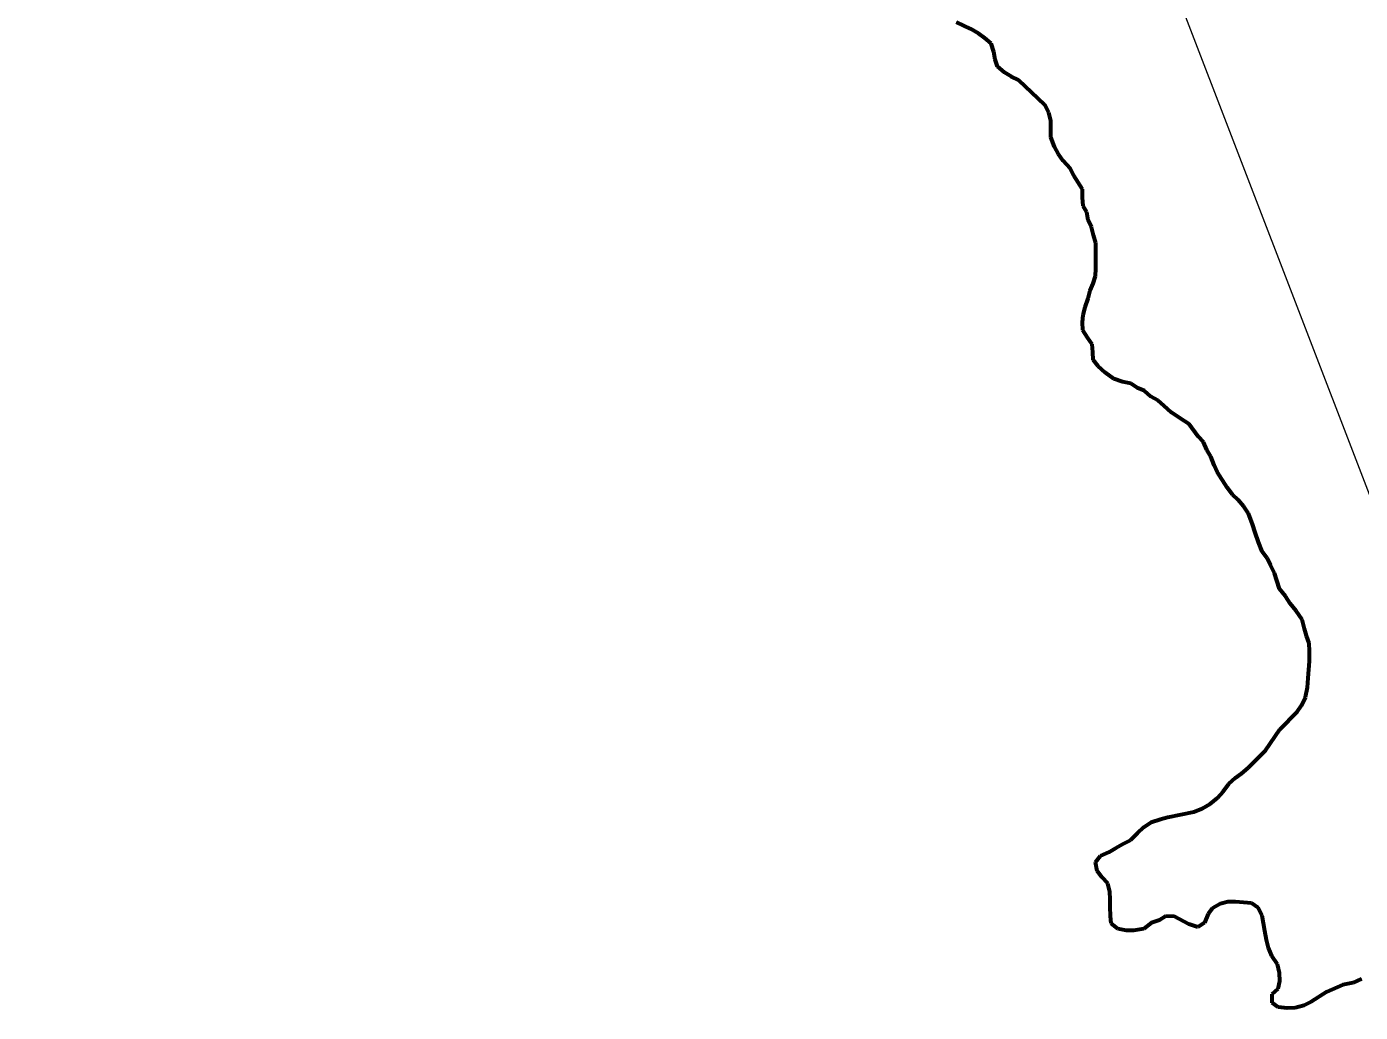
# Model space of a CAD drawing. Extents: x -1643653 to 4543381, y 1624270 to 13878484.
# Drawn here: x 804956 to 806181, y 9021765 to 9022670 of the extents above; entities that cross this region are included whole.
import ezdxf

# ---------------------------------------------------------------- set-up
doc = ezdxf.new("R2010")
doc.units = 0
doc.header["$LTSCALE"] = 200
doc.linetypes.add('LONG_DASH_SHORT_DASH', pattern=[9.9, 6, -1.2, 1.5, -1.2])
doc.layers.add('1', color=7, linetype='Continuous', lineweight=13)
doc.layers.add('27', color=7, linetype='Continuous', lineweight=53)

msp = doc.modelspace()

# ---------------------------------------------------------------- linework, layer by layer
at = {"layer": '1'}
for points in [[(807126, 9013554.3), (805831.2, 9014683.5), (804956.4, 9014561), (803779.5, 9015538.2), (802903.5, 9015653.1), (801522.3, 9016894.9), (800901.2, 9016842.4), (800376.3, 9017157.5), (799886.4, 9016711.1), (799746.4, 9016868.7), (799540.1, 9016834.7), (799794.2, 9017234.1), (799926.4, 9018248.5), (800734.8, 9018666.7), (801270.7, 9019718.2), (802746.2, 9020198.7), (804393.9, 9022148.4), (804477.4, 9023011.8), (804881.1, 9023304.3), (805354.3, 9023555), (806014.4, 9022695.6), (806410.3, 9021665.8)], [(805917.7, 9022533.6), (805914.4, 9022540.1), (805908.1, 9022547.3), (805903.8, 9022553.3), (805900, 9022560.1), (805896.7, 9022568.8), (805896.7, 9022583.9), (805894.9, 9022591.7), (805891.1, 9022598.5), (805885, 9022604.5), (805867.4, 9022621.2), (805860.3, 9022624.7), (805854.3, 9022628.4), (805847.7, 9022633.9), (805845.5, 9022640.4), (805844.4, 9022647.2), (805841.9, 9022655), (805836.1, 9022660), (805830.3, 9022664.2), (805823, 9022668.5), (805810.2, 9022674.4)], [(805954.6, 9022346.9), (805946.5, 9022352.9), (805940.2, 9022358.7), (805935.7, 9022364.4), (805935.4, 9022371.4), (805934.6, 9022378.7), (805930.3, 9022385), (805926, 9022391.7), (805925.7, 9022399), (805926.5, 9022405.8), (805928.2, 9022412.8), (805930.9, 9022420.9), (805932.9, 9022428.2), (805935.7, 9022434.7), (805937.6, 9022441.2), (805938.1, 9022448.3), (805938, 9022471.6), (805935.8, 9022478.9), (805934, 9022486.4), (805930.9, 9022492.7), (805929.9, 9022500), (805926.3, 9022506), (805925.8, 9022513.5), (805925.8, 9022521.3), (805917.7, 9022533.6)], [(805949.9, 9021912.3), (805956.2, 9021916.1), (805963.2, 9021920.1), (805970, 9021923.4), (805976.2, 9021929.7), (805982.2, 9021935.3), (805989, 9021939.8), (805997.3, 9021942.6), (806004.1, 9021944.4), (806027.9, 9021949.5), (806035.7, 9021952.3), (806043, 9021956.6), (806049.7, 9021962.2), (806055, 9021968.2), (806060.2, 9021975), (806066.2, 9021980.6), (806071.7, 9021984.6), (806077.8, 9021989.7), (806093.8, 9022005.8), (806107, 9022025), (806122.8, 9022041.3), (806127, 9022047.1), (806130.5, 9022054.7), (806132.5, 9022063.7), (806133, 9022072), (806134.2, 9022087.8), (806134.1, 9022096.9), (806133.8, 9022104.4), (806131.6, 9022110.9), (806129.5, 9022117.5), (806127.5, 9022126), (806121.9, 9022134), (806116.4, 9022140.8), (806112.1, 9022147.3), (806106.8, 9022154.3), (806104.2, 9022161.8), (806102.2, 9022168.6), (806098.4, 9022175.8), (806095.4, 9022182.3), (806090.8, 9022188.6), (806087.3, 9022197.1), (806084.2, 9022205.9), (806081.9, 9022213.7), (806078.1, 9022223.2), (806073.8, 9022229.9), (806068.8, 9022235.9), (806063.5, 9022240.9), (806058.7, 9022247.2), (806049.6, 9022261.5), (806046.6, 9022267.7), (806043.5, 9022275.8), (806040, 9022281.8), (806036.9, 9022288.8), (806031.9, 9022294), (806023.6, 9022305.5), (806015.2, 9022310.8), (806007.5, 9022316), (806000.6, 9022322.5), (805995.3, 9022327), (805988.6, 9022330.8), (805982.8, 9022336), (805976, 9022338.7), (805970.2, 9022342.7), (805962.4, 9022344.2), (805954.6, 9022346.9)], [(806081, 9021865.4), (806066.4, 9021866.8), (806059.1, 9021866.6), (806052.3, 9021865), (806045.3, 9021861), (806041.1, 9021855.7), (806037.8, 9021847.6), (806031.6, 9021843.6), (806023.5, 9021846.3), (806010.2, 9021853.3), (806002.4, 9021853.5), (805996.4, 9021850), (805989.1, 9021847.4), (805982.1, 9021841.9), (805973, 9021840.3), (805966, 9021840.3), (805958.2, 9021842), (805952.2, 9021846.8), (805951.6, 9021853.5), (805951.3, 9021862.1), (805951.3, 9021869.1), (805951, 9021875.9), (805949, 9021883.6), (805943.7, 9021889.4), (805939.4, 9021895.2), (805937.6, 9021903.2), (805942.4, 9021909), (805949.9, 9021912.3)], [(806182, 9021796.1), (806174, 9021792.5), (806164.7, 9021790.5), (806150.1, 9021784.1), (806135.8, 9021775), (806129.1, 9021771.5), (806121, 9021769.4), (806113.7, 9021769.1), (806105.5, 9021770.1), (806099.9, 9021774.1), (806100.1, 9021781.9), (806105.4, 9021786.7), (806106.9, 9021794), (806106.8, 9021801.5), (806104.8, 9021809.5), (806099.7, 9021817.3), (806096.7, 9021824.6), (806094.9, 9021831.8), (806093.1, 9021840.1), (806090.8, 9021854.2), (806087, 9021861.2), (806081, 9021865.4)]]:
    msp.add_lwpolyline(points, dxfattribs=at)
at = {"layer": '1', "linetype": 'LONG_DASH_SHORT_DASH', "lineweight": 60}
for points in [[(805917.7, 9022533.6), (805914.4, 9022540.1), (805908.1, 9022547.3), (805903.8, 9022553.3), (805900, 9022560.1), (805896.7, 9022568.8), (805896.7, 9022583.9), (805894.9, 9022591.7), (805891.1, 9022598.5), (805885, 9022604.5), (805867.4, 9022621.2), (805860.3, 9022624.7), (805854.3, 9022628.4), (805847.7, 9022633.9), (805845.5, 9022640.4), (805844.4, 9022647.2), (805841.9, 9022655), (805836.1, 9022660), (805830.3, 9022664.2), (805823, 9022668.5), (805810.2, 9022674.4)], [(805954.6, 9022346.9), (805946.5, 9022352.9), (805940.2, 9022358.7), (805935.7, 9022364.4), (805935.4, 9022371.4), (805934.6, 9022378.7), (805930.3, 9022385), (805926, 9022391.7), (805925.7, 9022399), (805926.5, 9022405.8), (805928.2, 9022412.8), (805930.9, 9022420.9), (805932.9, 9022428.2), (805935.7, 9022434.7), (805937.6, 9022441.2), (805938.1, 9022448.3), (805938, 9022471.6), (805935.8, 9022478.9), (805934, 9022486.4), (805930.9, 9022492.7), (805929.9, 9022500), (805926.3, 9022506), (805925.8, 9022513.5), (805925.8, 9022521.3), (805917.7, 9022533.6)], [(805949.9, 9021912.3), (805956.2, 9021916.1), (805963.2, 9021920.1), (805970, 9021923.4), (805976.2, 9021929.7), (805982.2, 9021935.3), (805989, 9021939.8), (805997.3, 9021942.6), (806004.1, 9021944.4), (806027.9, 9021949.5), (806035.7, 9021952.3), (806043, 9021956.6), (806049.7, 9021962.2), (806055, 9021968.2), (806060.2, 9021975), (806066.2, 9021980.6), (806071.7, 9021984.6), (806077.8, 9021989.7), (806093.8, 9022005.8), (806107, 9022025), (806122.8, 9022041.3), (806127, 9022047.1), (806130.5, 9022054.7), (806132.5, 9022063.7), (806133, 9022072), (806134.2, 9022087.8), (806134.1, 9022096.9), (806133.8, 9022104.4), (806131.6, 9022110.9), (806129.5, 9022117.5), (806127.5, 9022126), (806121.9, 9022134), (806116.4, 9022140.8), (806112.1, 9022147.3), (806106.8, 9022154.3), (806104.2, 9022161.8), (806102.2, 9022168.6), (806098.4, 9022175.8), (806095.4, 9022182.3), (806090.8, 9022188.6), (806087.3, 9022197.1), (806084.2, 9022205.9), (806081.9, 9022213.7), (806078.1, 9022223.2), (806073.8, 9022229.9), (806068.8, 9022235.9), (806063.5, 9022240.9), (806058.7, 9022247.2), (806049.6, 9022261.5), (806046.6, 9022267.7), (806043.5, 9022275.8), (806040, 9022281.8), (806036.9, 9022288.8), (806031.9, 9022294), (806023.6, 9022305.5), (806015.2, 9022310.8), (806007.5, 9022316), (806000.6, 9022322.5), (805995.3, 9022327), (805988.6, 9022330.8), (805982.8, 9022336), (805976, 9022338.7), (805970.2, 9022342.7), (805962.4, 9022344.2), (805954.6, 9022346.9)], [(806081, 9021865.4), (806066.4, 9021866.8), (806059.1, 9021866.6), (806052.3, 9021865), (806045.3, 9021861), (806041.1, 9021855.7), (806037.8, 9021847.6), (806031.6, 9021843.6), (806023.5, 9021846.3), (806010.2, 9021853.3), (806002.4, 9021853.5), (805996.4, 9021850), (805989.1, 9021847.4), (805982.1, 9021841.9), (805973, 9021840.3), (805966, 9021840.3), (805958.2, 9021842), (805952.2, 9021846.8), (805951.6, 9021853.5), (805951.3, 9021862.1), (805951.3, 9021869.1), (805951, 9021875.9), (805949, 9021883.6), (805943.7, 9021889.4), (805939.4, 9021895.2), (805937.6, 9021903.2), (805942.4, 9021909), (805949.9, 9021912.3)], [(806182, 9021796.1), (806174, 9021792.5), (806164.7, 9021790.5), (806150.1, 9021784.1), (806135.8, 9021775), (806129.1, 9021771.5), (806121, 9021769.4), (806113.7, 9021769.1), (806105.5, 9021770.1), (806099.9, 9021774.1), (806100.1, 9021781.9), (806105.4, 9021786.7), (806106.9, 9021794), (806106.8, 9021801.5), (806104.8, 9021809.5), (806099.7, 9021817.3), (806096.7, 9021824.6), (806094.9, 9021831.8), (806093.1, 9021840.1), (806090.8, 9021854.2), (806087, 9021861.2), (806081, 9021865.4)]]:
    msp.add_lwpolyline(points, dxfattribs=at)
at = {"layer": '1', "lineweight": 25}
msp.add_spline([(814781, 9009175.5), (814787.2, 9009173.4), (814796.9, 9009173.4), (814799.4, 9009172.4), (814805.1, 9009174.5), (814805.6, 9009176.5), (814811.7, 9009179.5), (814811.7, 9009179.5), (814801.5, 9009181), (814790.7, 9009181.5), (814784.1, 9009183.1), (814777.4, 9009185.1), (814778.4, 9009175.5)], degree=3, dxfattribs=at)
at = {"layer": '27', "lineweight": 13}
for points in [[(805917.7, 9022533.6), (805914.4, 9022540.1), (805908.1, 9022547.3), (805903.8, 9022553.3), (805900, 9022560.1), (805896.7, 9022568.8), (805896.7, 9022583.9), (805894.9, 9022591.7), (805891.1, 9022598.5), (805885, 9022604.5), (805867.4, 9022621.2), (805860.3, 9022624.7), (805854.3, 9022628.4), (805847.7, 9022633.9), (805845.5, 9022640.4), (805844.4, 9022647.2), (805841.9, 9022655), (805836.1, 9022660), (805830.3, 9022664.2), (805823, 9022668.5), (805810.2, 9022674.4)], [(805954.6, 9022346.9), (805946.5, 9022352.9), (805940.2, 9022358.7), (805935.7, 9022364.4), (805935.4, 9022371.4), (805934.6, 9022378.7), (805930.3, 9022385), (805926, 9022391.7), (805925.7, 9022399), (805926.5, 9022405.8), (805928.2, 9022412.8), (805930.9, 9022420.9), (805932.9, 9022428.2), (805935.7, 9022434.7), (805937.6, 9022441.2), (805938.1, 9022448.3), (805938, 9022471.6), (805935.8, 9022478.9), (805934, 9022486.4), (805930.9, 9022492.7), (805929.9, 9022500), (805926.3, 9022506), (805925.8, 9022513.5), (805925.8, 9022521.3), (805917.7, 9022533.6)], [(805949.9, 9021912.3), (805956.2, 9021916.1), (805963.2, 9021920.1), (805970, 9021923.4), (805976.2, 9021929.7), (805982.2, 9021935.3), (805989, 9021939.8), (805997.3, 9021942.6), (806004.1, 9021944.4), (806027.9, 9021949.5), (806035.7, 9021952.3), (806043, 9021956.6), (806049.7, 9021962.2), (806055, 9021968.2), (806060.2, 9021975), (806066.2, 9021980.6), (806071.7, 9021984.6), (806077.8, 9021989.7), (806093.8, 9022005.8), (806107, 9022025), (806122.8, 9022041.3), (806127, 9022047.1), (806130.5, 9022054.7), (806132.5, 9022063.7), (806133, 9022072), (806134.2, 9022087.8), (806134.1, 9022096.9), (806133.8, 9022104.4), (806131.6, 9022110.9), (806129.5, 9022117.5), (806127.5, 9022126), (806121.9, 9022134), (806116.4, 9022140.8), (806112.1, 9022147.3), (806106.8, 9022154.3), (806104.2, 9022161.8), (806102.2, 9022168.6), (806098.4, 9022175.8), (806095.4, 9022182.3), (806090.8, 9022188.6), (806087.3, 9022197.1), (806084.2, 9022205.9), (806081.9, 9022213.7), (806078.1, 9022223.2), (806073.8, 9022229.9), (806068.8, 9022235.9), (806063.5, 9022240.9), (806058.7, 9022247.2), (806049.6, 9022261.5), (806046.6, 9022267.7), (806043.5, 9022275.8), (806040, 9022281.8), (806036.9, 9022288.8), (806031.9, 9022294), (806023.6, 9022305.5), (806015.2, 9022310.8), (806007.5, 9022316), (806000.6, 9022322.5), (805995.3, 9022327), (805988.6, 9022330.8), (805982.8, 9022336), (805976, 9022338.7), (805970.2, 9022342.7), (805962.4, 9022344.2), (805954.6, 9022346.9)], [(806081, 9021865.4), (806066.4, 9021866.8), (806059.1, 9021866.6), (806052.3, 9021865), (806045.3, 9021861), (806041.1, 9021855.7), (806037.8, 9021847.6), (806031.6, 9021843.6), (806023.5, 9021846.3), (806010.2, 9021853.3), (806002.4, 9021853.5), (805996.4, 9021850), (805989.1, 9021847.4), (805982.1, 9021841.9), (805973, 9021840.3), (805966, 9021840.3), (805958.2, 9021842), (805952.2, 9021846.8), (805951.6, 9021853.5), (805951.3, 9021862.1), (805951.3, 9021869.1), (805951, 9021875.9), (805949, 9021883.6), (805943.7, 9021889.4), (805939.4, 9021895.2), (805937.6, 9021903.2), (805942.4, 9021909), (805949.9, 9021912.3)], [(806182, 9021796.1), (806174, 9021792.5), (806164.7, 9021790.5), (806150.1, 9021784.1), (806135.8, 9021775), (806129.1, 9021771.5), (806121, 9021769.4), (806113.7, 9021769.1), (806105.5, 9021770.1), (806099.9, 9021774.1), (806100.1, 9021781.9), (806105.4, 9021786.7), (806106.9, 9021794), (806106.8, 9021801.5), (806104.8, 9021809.5), (806099.7, 9021817.3), (806096.7, 9021824.6), (806094.9, 9021831.8), (806093.1, 9021840.1), (806090.8, 9021854.2), (806087, 9021861.2), (806081, 9021865.4)]]:
    msp.add_lwpolyline(points, dxfattribs=at)

doc.saveas('drawing.dxf')
